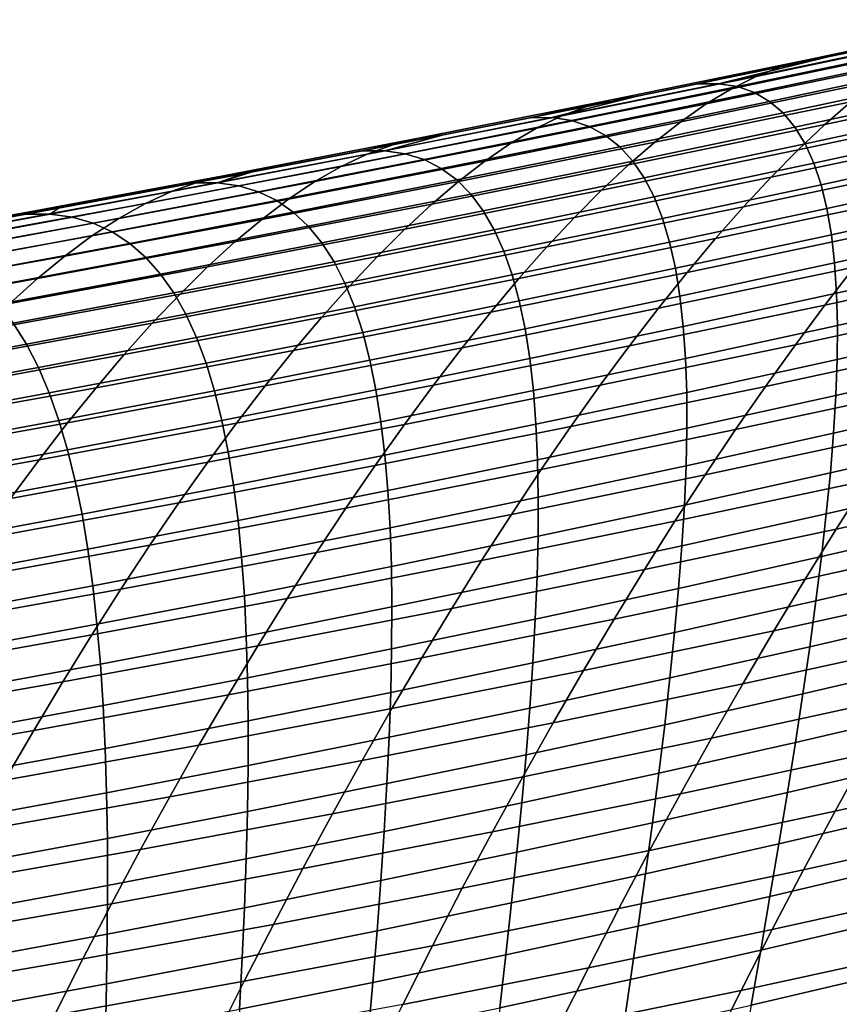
# Model space of a CAD drawing. Header units: metres. Extents: x -248 to 28, y -28 to 28.
# Tile 347 of 507: x -34.35 to -31.19, y 15.74 to 19.54. Entities that reach past the tile are written whole.
import ezdxf

# ---------------------------------------------------------------- set-up
doc = ezdxf.new("R2010")
doc.units = ezdxf.units.M
doc.layers.add('solid_10_061_053_XXX', color=7, linetype='CONTINUOUS')

msp = doc.modelspace()

# ---------------------------------------------------------------- linework, layer by layer
at = {"layer": 'solid_10_061_053_XXX'}
for points in [[(-30.579683, 19.538359, 87.115181), (-30.668739, 19.51292, 86.326103), (-31.414812, 19.356146, 86.634499), (-31.322693, 19.381426, 87.403099)], [(-31.322693, 19.381426, 87.403099), (-31.232327, 19.394817, 88.186317), (-31.087898, 19.425137, 88.134117), (-30.579683, 19.538359, 87.115181)], [(-30.668739, 19.51292, 86.326103), (-30.759789, 19.476051, 85.551437), (-31.508545, 19.319408, 85.88015), (-31.414812, 19.356146, 86.634499)], [(-30.759789, 19.476051, 85.551437), (-30.852812, 19.428141, 84.790848), (-31.603888, 19.271616, 85.139717), (-31.508545, 19.319408, 85.88015)], [(-30.852812, 19.428141, 84.790848), (-30.947784, 19.369577, 84.044037), (-31.700829, 19.213173, 84.412865), (-31.603888, 19.271616, 85.139717)], [(-30.941557, 19.414501, 89.545135), (-31.010891, 19.425776, 88.848412), (-31.653685, 19.291403, 89.065887), (-31.581068, 19.28002, 89.747063)], [(-31.010891, 19.425776, 88.848412), (-31.087898, 19.425137, 88.134117), (-31.232327, 19.394817, 88.186317), (-31.653685, 19.291403, 89.065887)], [(-30.879539, 19.391724, 90.224579), (-30.941557, 19.414501, 89.545135), (-31.581068, 19.28002, 89.747063), (-31.515547, 19.257189, 90.411369)], [(-31.322693, 19.381426, 87.403099), (-31.414812, 19.356146, 86.634499), (-32.16185, 19.20389, 86.942329), (-32.066624, 19.228983, 87.690895)], [(-32.066624, 19.228983, 87.690895), (-31.972826, 19.242142, 88.453964), (-31.733807, 19.290913, 88.367569), (-31.322693, 19.381426, 87.403099)], [(-31.232327, 19.394817, 88.186317), (-31.733807, 19.290913, 88.367569), (-31.653685, 19.291403, 89.065887)], [(-31.322693, 19.381426, 87.403099), (-31.733807, 19.290913, 88.367569), (-31.232327, 19.394817, 88.186317)], [(-30.824594, 19.357828, 90.887108), (-30.879539, 19.391724, 90.224579), (-31.515547, 19.257189, 90.411369), (-31.456881, 19.223297, 91.059166)], [(-30.388945, 19.382885, 82.179581), (-30.488764, 19.294531, 81.452484), (-31.244192, 19.133848, 81.883095), (-31.143496, 19.222042, 82.590469)], [(-31.414812, 19.356146, 86.634499), (-31.508545, 19.319408, 85.88015), (-32.258327, 19.167316, 86.207863), (-32.16185, 19.20389, 86.942329)], [(-30.947784, 19.369577, 84.044037), (-31.044687, 19.300749, 83.310677), (-31.799364, 19.144484, 83.699257), (-31.700829, 19.213173, 84.412865)], [(-30.776482, 19.313204, 91.533058), (-30.824594, 19.357828, 90.887108), (-31.456881, 19.223297, 91.059166), (-31.404835, 19.17873, 91.690781)], [(-31.508545, 19.319408, 85.88015), (-31.603888, 19.271616, 85.139717), (-32.356056, 19.119682, 85.487129), (-32.258327, 19.167316, 86.207863)], [(-31.044687, 19.300749, 83.310677), (-31.143496, 19.222042, 82.590469), (-31.899485, 19.06595, 82.998573), (-31.799364, 19.144484, 83.699257)], [(-30.734957, 19.258234, 92.162781), (-30.776482, 19.313204, 91.533058), (-31.404835, 19.17873, 91.690781), (-31.359173, 19.123878, 92.306572)], [(-31.603888, 19.271616, 85.139717), (-31.700829, 19.213173, 84.412865), (-32.455051, 19.061409, 84.779778), (-32.356056, 19.119682, 85.487129)], [(-31.581068, 19.28002, 89.747063), (-31.653685, 19.291403, 89.065887), (-32.297131, 19.160427, 89.283905), (-32.22123, 19.148935, 89.949837)], [(-31.653685, 19.291403, 89.065887), (-31.733807, 19.290913, 88.367569), (-31.972826, 19.242142, 88.453964), (-32.297131, 19.160427, 89.283905)], [(-31.515547, 19.257189, 90.411369), (-31.581068, 19.28002, 89.747063), (-32.22123, 19.148935, 89.949837), (-32.152203, 19.126055, 90.599297)], [(-30.488764, 19.294531, 81.452484), (-30.590755, 19.197018, 80.738167), (-31.346754, 19.036552, 81.18824), (-31.244192, 19.133848, 81.883095)], [(-32.066624, 19.228983, 87.690895), (-32.16185, 19.20389, 86.942329), (-32.909828, 19.056152, 87.249588), (-32.811455, 19.081032, 87.978561)], [(-32.811455, 19.081032, 87.978561), (-32.714092, 19.09396, 88.721886), (-32.380306, 19.160109, 88.601242), (-32.066624, 19.228983, 87.690895)], [(-31.972826, 19.242142, 88.453964), (-32.380306, 19.160109, 88.601242), (-32.297131, 19.160427, 89.283905)], [(-32.066624, 19.228983, 87.690895), (-32.380306, 19.160109, 88.601242), (-31.972826, 19.242142, 88.453964)], [(-31.456881, 19.223297, 91.059166), (-31.515547, 19.257189, 90.411369), (-32.152203, 19.126055, 90.599297), (-32.089821, 19.092175, 91.232643)], [(-31.404835, 19.17873, 91.690781), (-31.456881, 19.223297, 91.059166), (-32.089821, 19.092175, 91.232643), (-32.033852, 19.047684, 91.850212)], [(-30.699774, 19.193306, 92.776634), (-30.734957, 19.258234, 92.162781), (-31.359173, 19.123878, 92.306572), (-31.319658, 19.059126, 92.906883)], [(-32.16185, 19.20389, 86.942329), (-32.258327, 19.167316, 86.207863), (-33.009094, 19.019777, 86.534538), (-32.909828, 19.056152, 87.249588)], [(-31.700829, 19.213173, 84.412865), (-31.799364, 19.144484, 83.699257), (-32.555313, 18.99291, 84.085472), (-32.455051, 19.061409, 84.779778)], [(-31.143496, 19.222042, 82.590469), (-31.244192, 19.133848, 81.883095), (-32.001183, 18.977978, 82.310478), (-31.899485, 19.06595, 82.998573)], [(-30.590755, 19.197018, 80.738167), (-30.694881, 19.090715, 80.036339), (-31.45116, 18.930546, 80.505592), (-31.346754, 19.036552, 81.18824)], [(-30.670692, 19.118807, 93.374954), (-30.699774, 19.193306, 92.776634), (-31.319658, 19.059126, 92.906883), (-31.286057, 18.984863, 93.492065)], [(-32.258327, 19.167316, 86.207863), (-32.356056, 19.119682, 85.487129), (-33.10928, 18.972343, 85.833054), (-33.009094, 19.019777, 86.534538)], [(-32.22123, 19.148935, 89.949837), (-32.297131, 19.160427, 89.283905), (-32.941227, 19.03285, 89.502472), (-32.862034, 19.021248, 90.15345)], [(-32.297131, 19.160427, 89.283905), (-32.380306, 19.160109, 88.601242), (-32.714092, 19.09396, 88.721886), (-32.941227, 19.03285, 89.502472)], [(-32.152203, 19.126055, 90.599297), (-32.22123, 19.148935, 89.949837), (-32.862034, 19.021248, 90.15345), (-32.789505, 18.998323, 90.788361)], [(-31.359173, 19.123878, 92.306572), (-31.404835, 19.17873, 91.690781), (-32.033852, 19.047684, 91.850212), (-31.984072, 18.992968, 92.452347)], [(-32.356056, 19.119682, 85.487129), (-32.455051, 19.061409, 84.779778), (-33.2104, 18.914282, 85.14476), (-33.10928, 18.972343, 85.833054)], [(-32.089821, 19.092175, 91.232643), (-32.152203, 19.126055, 90.599297), (-32.789505, 18.998323, 90.788361), (-32.723412, 18.964466, 91.407547)], [(-31.799364, 19.144484, 83.699257), (-31.899485, 19.06595, 82.998573), (-32.656849, 18.914608, 83.403862), (-32.555313, 18.99291, 84.085472)], [(-31.244192, 19.133848, 81.883095), (-31.346754, 19.036552, 81.18824), (-32.104454, 18.88097, 81.634636), (-32.001183, 18.977978, 82.310478)], [(-31.319658, 19.059126, 92.906883), (-31.359173, 19.123878, 92.306572), (-31.984072, 18.992968, 92.452347), (-31.940248, 18.928415, 93.039391)], [(-30.647467, 19.035124, 93.958092), (-30.670692, 19.118807, 93.374954), (-31.286057, 18.984863, 93.492065), (-31.258131, 18.901476, 94.062454)], [(-32.811455, 19.081032, 87.978561), (-32.909828, 19.056152, 87.249588), (-33.65871, 18.912939, 87.556252), (-33.557159, 18.93758, 88.26609)], [(-33.557159, 18.93758, 88.26609), (-33.456135, 18.950272, 88.990089), (-33.027393, 19.032726, 88.835121), (-32.811455, 19.081032, 87.978561)], [(-32.714092, 19.09396, 88.721886), (-33.027393, 19.032726, 88.835121), (-32.941227, 19.03285, 89.502472)], [(-32.811455, 19.081032, 87.978561), (-33.027393, 19.032726, 88.835121), (-32.714092, 19.09396, 88.721886)], [(-32.033852, 19.047684, 91.850212), (-32.089821, 19.092175, 91.232643), (-32.723412, 18.964466, 91.407547), (-32.663536, 18.920065, 92.011353)], [(-30.694881, 19.090715, 80.036339), (-30.801075, 18.975965, 79.346756), (-31.557354, 18.816179, 79.834885), (-31.45116, 18.930546, 80.505592)], [(-32.909828, 19.056152, 87.249588), (-33.009094, 19.019777, 86.534538), (-33.760818, 18.876795, 86.860176), (-33.65871, 18.912939, 87.556252)], [(-32.862034, 19.021248, 90.15345), (-32.941227, 19.03285, 89.502472), (-33.585957, 18.90868, 89.721581), (-33.503475, 18.896965, 90.357918)], [(-32.941227, 19.03285, 89.502472), (-33.027393, 19.032726, 88.835121), (-33.456135, 18.950272, 88.990089), (-33.585957, 18.90868, 89.721581)], [(-32.455051, 19.061409, 84.779778), (-32.555313, 18.99291, 84.085472), (-33.312473, 18.846027, 84.469292), (-33.2104, 18.914282, 85.14476)], [(-31.899485, 19.06595, 82.998573), (-32.001183, 18.977978, 82.310478), (-32.759666, 18.82692, 82.734581), (-32.656849, 18.914608, 83.403862)], [(-31.984072, 18.992968, 92.452347), (-32.033852, 19.047684, 91.850212), (-32.663536, 18.920065, 92.011353), (-32.609657, 18.865503, 92.600105)], [(-31.346754, 19.036552, 81.18824), (-31.45116, 18.930546, 80.505592), (-32.209286, 18.77533, 80.970711), (-32.104454, 18.88097, 81.634636)], [(-31.286057, 18.984863, 93.492065), (-31.319658, 19.059126, 92.906883), (-31.940248, 18.928415, 93.039391), (-31.902155, 18.854414, 93.611687)], [(-30.629854, 18.942633, 94.526398), (-30.647467, 19.035124, 93.958092), (-31.258131, 18.901476, 94.062454), (-31.235643, 18.809341, 94.618393)], [(-33.009094, 19.019777, 86.534538), (-33.10928, 18.972343, 85.833054), (-33.86351, 18.829597, 86.177475), (-33.760818, 18.876795, 86.860176)], [(-32.789505, 18.998323, 90.788361), (-32.862034, 19.021248, 90.15345), (-33.503475, 18.896965, 90.357918), (-33.427444, 18.874002, 90.978577)], [(-32.723412, 18.964466, 91.407547), (-32.789505, 18.998323, 90.788361), (-33.427444, 18.874002, 90.978577), (-33.357655, 18.840178, 91.583893)], [(-33.10928, 18.972343, 85.833054), (-33.2104, 18.914282, 85.14476), (-33.966824, 18.771793, 85.507774), (-33.86351, 18.829597, 86.177475)], [(-32.555313, 18.99291, 84.085472), (-32.656849, 18.914608, 83.403862), (-33.415527, 18.768011, 83.806282), (-33.312473, 18.846027, 84.469292)], [(-32.663536, 18.920065, 92.011353), (-32.723412, 18.964466, 91.407547), (-33.357655, 18.840178, 91.583893), (-33.293888, 18.795877, 92.174217)], [(-32.001183, 18.977978, 82.310478), (-32.104454, 18.88097, 81.634636), (-32.863777, 18.730267, 82.077293), (-32.759666, 18.82692, 82.734581)], [(-31.940248, 18.928415, 93.039391), (-31.984072, 18.992968, 92.452347), (-32.609657, 18.865503, 92.600105), (-32.56155, 18.801174, 93.174156)], [(-31.258131, 18.901476, 94.062454), (-31.286057, 18.984863, 93.492065), (-31.902155, 18.854414, 93.611687), (-31.869562, 18.771355, 94.169579)], [(-30.801075, 18.975965, 79.346756), (-30.909178, 18.853024, 78.669296), (-31.665192, 18.693712, 79.175987), (-31.557354, 18.816179, 79.834885)], [(-33.557159, 18.93758, 88.26609), (-33.65871, 18.912939, 87.556252), (-34.40847, 18.774252, 87.86232), (-34.303711, 18.79863, 88.553482)], [(-34.303711, 18.79863, 88.553482), (-34.199299, 18.811014, 89.258698), (-33.675163, 18.908747, 89.069252), (-33.557159, 18.93758, 88.26609)], [(-33.487709, 18.944262, 89.001495), (-33.675163, 18.908747, 89.069252), (-33.585957, 18.90868, 89.721581)], [(-33.557159, 18.93758, 88.26609), (-33.675163, 18.908747, 89.069252), (-33.487709, 18.944262, 89.001495)], [(-33.456135, 18.950272, 88.990089), (-33.487709, 18.944262, 89.001495), (-33.585957, 18.90868, 89.721581)], [(-33.557159, 18.93758, 88.26609), (-33.487709, 18.944262, 89.001495), (-33.456135, 18.950272, 88.990089)], [(-32.609657, 18.865503, 92.600105), (-32.663536, 18.920065, 92.011353), (-33.293888, 18.795877, 92.174217), (-33.235928, 18.741491, 92.74987)], [(-31.902155, 18.854414, 93.611687), (-31.940248, 18.928415, 93.039391), (-32.56155, 18.801174, 93.174156), (-32.518993, 18.727463, 93.733841)], [(-31.45116, 18.930546, 80.505592), (-31.557354, 18.816179, 79.834885), (-32.315643, 18.661425, 80.318428), (-32.209286, 18.77533, 80.970711)], [(-30.617605, 18.841635, 95.080101), (-30.629854, 18.942633, 94.526398), (-31.235643, 18.809341, 94.618393), (-31.218355, 18.708765, 95.16011)], [(-33.65871, 18.912939, 87.556252), (-33.760818, 18.876795, 86.860176), (-34.513451, 18.738369, 87.184753), (-34.40847, 18.774252, 87.86232)], [(-33.585957, 18.90868, 89.721581), (-33.675163, 18.908747, 89.069252), (-34.199299, 18.811014, 89.258698), (-34.231316, 18.787916, 89.941231)], [(-33.503475, 18.896965, 90.357918), (-33.585957, 18.90868, 89.721581), (-34.231316, 18.787916, 89.941231), (-34.145542, 18.776091, 90.563232)], [(-33.427444, 18.874002, 90.978577), (-33.503475, 18.896965, 90.357918), (-34.145542, 18.776091, 90.563232), (-34.066025, 18.753094, 91.169937)], [(-33.2104, 18.914282, 85.14476), (-33.312473, 18.846027, 84.469292), (-34.070797, 18.703831, 84.850677), (-33.966824, 18.771793, 85.507774)], [(-32.656849, 18.914608, 83.403862), (-32.759666, 18.82692, 82.734581), (-33.519581, 18.680668, 83.155365), (-33.415527, 18.768011, 83.806282)], [(-32.104454, 18.88097, 81.634636), (-32.209286, 18.77533, 80.970711), (-32.969181, 18.625063, 81.431648), (-32.863777, 18.730267, 82.077293)], [(-31.235643, 18.809341, 94.618393), (-31.258131, 18.901476, 94.062454), (-31.869562, 18.771355, 94.169579), (-31.842241, 18.679611, 94.713402)], [(-33.760818, 18.876795, 86.860176), (-33.86351, 18.829597, 86.177475), (-34.618702, 18.691446, 86.520378), (-34.513451, 18.738369, 87.184753)], [(-33.312473, 18.846027, 84.469292), (-33.415527, 18.768011, 83.806282), (-34.175457, 18.626156, 84.205818), (-34.070797, 18.703831, 84.850677)], [(-33.357655, 18.840178, 91.583893), (-33.427444, 18.874002, 90.978577), (-34.066025, 18.753094, 91.169937), (-33.99255, 18.719309, 91.761681)], [(-32.56155, 18.801174, 93.174156), (-32.609657, 18.865503, 92.600105), (-33.235928, 18.741491, 92.74987), (-33.183567, 18.677404, 93.311195)], [(-31.869562, 18.771355, 94.169579), (-31.902155, 18.854414, 93.611687), (-32.518993, 18.727463, 93.733841), (-32.48177, 18.644756, 94.279495)], [(-30.909178, 18.853024, 78.669296), (-31.019014, 18.722122, 78.003845), (-31.774509, 18.563385, 78.528793), (-31.665192, 18.693712, 79.175987)], [(-33.86351, 18.829597, 86.177475), (-33.966824, 18.771793, 85.507774), (-34.724274, 18.633944, 85.868805), (-34.618702, 18.691446, 86.520378)], [(-34.199299, 18.811014, 89.258698), (-34.323734, 18.788149, 89.30368), (-34.231316, 18.787916, 89.941231)], [(-34.303711, 18.79863, 88.553482), (-34.323734, 18.788149, 89.30368), (-34.199299, 18.811014, 89.258698)], [(-33.293888, 18.795877, 92.174217), (-33.357655, 18.840178, 91.583893), (-33.99255, 18.719309, 91.761681), (-33.924908, 18.675125, 92.338806)], [(-32.759666, 18.82692, 82.734581), (-32.863777, 18.730267, 82.077293), (-33.624649, 18.584431, 82.516174), (-33.519581, 18.680668, 83.155365)], [(-31.557354, 18.816179, 79.834885), (-31.665192, 18.693712, 79.175987), (-32.423389, 18.539513, 79.677658), (-32.315643, 18.661425, 80.318428)], [(-31.218355, 18.708765, 95.16011), (-31.235643, 18.809341, 94.618393), (-31.842241, 18.679611, 94.713402), (-31.81996, 18.579489, 95.243393)], [(-30.610462, 18.732393, 95.619392), (-30.617605, 18.841635, 95.080101), (-31.218355, 18.708765, 95.16011), (-31.20602, 18.600004, 95.687813)], [(-34.303711, 18.79863, 88.553482), (-34.40847, 18.774252, 87.86232), (-35.159065, 18.640093, 88.167778), (-35.051083, 18.664185, 88.840714)], [(-35.051083, 18.664185, 88.840714), (-34.943188, 18.676262, 89.52758), (-34.323734, 18.788149, 89.30368), (-34.303711, 18.79863, 88.553482)], [(-34.231316, 18.787916, 89.941231), (-34.323734, 18.788149, 89.30368), (-34.943188, 18.676262, 89.52758), (-34.877289, 18.670567, 90.16143)], [(-34.145542, 18.776091, 90.563232), (-34.231316, 18.787916, 89.941231), (-34.877289, 18.670567, 90.16143), (-34.788235, 18.658628, 90.769394)], [(-33.966824, 18.771793, 85.507774), (-34.070797, 18.703831, 84.850677), (-34.830212, 18.56632, 85.229622), (-34.724274, 18.633944, 85.868805)], [(-34.066025, 18.753094, 91.169937), (-34.145542, 18.776091, 90.563232), (-34.788235, 18.658628, 90.769394), (-34.705238, 18.635599, 91.36245)], [(-33.415527, 18.768011, 83.806282), (-33.519581, 18.680668, 83.155365), (-34.280846, 18.539215, 83.5728), (-34.175457, 18.626156, 84.205818)], [(-33.235928, 18.741491, 92.74987), (-33.293888, 18.795877, 92.174217), (-33.924908, 18.675125, 92.338806), (-33.862896, 18.62093, 92.901649)], [(-32.518993, 18.727463, 93.733841), (-32.56155, 18.801174, 93.174156), (-33.183567, 18.677404, 93.311195), (-33.136581, 18.604006, 93.858536)], [(-32.209286, 18.77533, 80.970711), (-32.315643, 18.661425, 80.318428), (-33.075851, 18.511688, 80.79734), (-32.969181, 18.625063, 81.431648)], [(-31.842241, 18.679611, 94.713402), (-31.869562, 18.771355, 94.169579), (-32.48177, 18.644756, 94.279495), (-32.449654, 18.553436, 94.811462)], [(-33.99255, 18.719309, 91.761681), (-34.066025, 18.753094, 91.169937), (-34.705238, 18.635599, 91.36245), (-34.628094, 18.601866, 91.940926)], [(-33.183567, 18.677404, 93.311195), (-33.235928, 18.741491, 92.74987), (-33.862896, 18.62093, 92.901649), (-33.806305, 18.557108, 93.450531)], [(-32.863777, 18.730267, 82.077293), (-32.969181, 18.625063, 81.431648), (-33.730759, 18.479733, 81.888344), (-33.624649, 18.584431, 82.516174)], [(-30.378359, 18.74687, 76.80162), (-30.492344, 18.600086, 76.141846), (-31.243193, 18.437407, 76.708588), (-31.130411, 18.583506, 77.350311)], [(-30.608173, 18.61517, 96.144478), (-30.610462, 18.732393, 95.619392), (-31.20602, 18.600004, 95.687813), (-31.198397, 18.483322, 96.201683)], [(-34.070797, 18.703831, 84.850677), (-34.175457, 18.626156, 84.205818), (-34.936569, 18.489037, 84.602432), (-34.830212, 18.56632, 85.229622)], [(-33.924908, 18.675125, 92.338806), (-33.99255, 18.719309, 91.761681), (-34.628094, 18.601866, 91.940926), (-34.556602, 18.557812, 92.50515)], [(-32.48177, 18.644756, 94.279495), (-32.518993, 18.727463, 93.733841), (-33.136581, 18.604006, 93.858536), (-33.094765, 18.521683, 94.39222)], [(-31.665192, 18.693712, 79.175987), (-31.774509, 18.563385, 78.528793), (-32.532375, 18.409838, 79.048279), (-32.423389, 18.539513, 79.677658)], [(-31.019014, 18.722122, 78.003845), (-31.130411, 18.583506, 77.350311), (-31.885147, 18.425438, 77.893196), (-31.774509, 18.563385, 78.528793)], [(-31.20602, 18.600004, 95.687813), (-31.218355, 18.708765, 95.16011), (-31.81996, 18.579489, 95.243393), (-31.802483, 18.471245, 95.759743)], [(-33.862896, 18.62093, 92.901649), (-33.924908, 18.675125, 92.338806), (-34.556602, 18.557812, 92.50515), (-34.490562, 18.503824, 93.05545)], [(-33.519581, 18.680668, 83.155365), (-33.624649, 18.584431, 82.516174), (-34.38699, 18.443457, 82.951241), (-34.280846, 18.539215, 83.5728)], [(-33.136581, 18.604006, 93.858536), (-33.183567, 18.677404, 93.311195), (-33.806305, 18.557108, 93.450531), (-33.754929, 18.484045, 93.985794)], [(-32.315643, 18.661425, 80.318428), (-32.423389, 18.539513, 79.677658), (-33.18367, 18.390409, 80.17424), (-33.075851, 18.511688, 80.79734)], [(-31.81996, 18.579489, 95.243393), (-31.842241, 18.679611, 94.713402), (-32.449654, 18.553436, 94.811462), (-32.422424, 18.4538, 95.329964)], [(-34.175457, 18.626156, 84.205818), (-34.280846, 18.539215, 83.5728), (-35.043385, 18.402555, 83.986839), (-34.936569, 18.489037, 84.602432)], [(-33.806305, 18.557108, 93.450531), (-33.862896, 18.62093, 92.901649), (-34.490562, 18.503824, 93.05545), (-34.429775, 18.440285, 93.592171)], [(-32.969181, 18.625063, 81.431648), (-33.075851, 18.511688, 80.79734), (-33.837891, 18.366962, 81.271553), (-33.730759, 18.479733, 81.888344)], [(-32.449654, 18.553436, 94.811462), (-32.48177, 18.644756, 94.279495), (-33.094765, 18.521683, 94.39222), (-33.057896, 18.430815, 94.912582)], [(-30.610485, 18.490227, 96.655548), (-30.608173, 18.61517, 96.144478), (-31.198397, 18.483322, 96.201683), (-31.19524, 18.35898, 96.701912)], [(-33.624649, 18.584431, 82.516174), (-33.730759, 18.479733, 81.888344), (-34.493927, 18.339329, 82.340752), (-34.38699, 18.443457, 82.951241)], [(-33.094765, 18.521683, 94.39222), (-33.136581, 18.604006, 93.858536), (-33.754929, 18.484045, 93.985794), (-33.708553, 18.40213, 94.507774)], [(-31.802483, 18.471245, 95.759743), (-31.81996, 18.579489, 95.243393), (-32.422424, 18.4538, 95.329964), (-32.399857, 18.346109, 95.835197)], [(-31.130411, 18.583506, 77.350311), (-31.243193, 18.437407, 76.708588), (-31.996941, 18.280111, 77.269089), (-31.885147, 18.425438, 77.893196)], [(-31.198397, 18.483322, 96.201683), (-31.20602, 18.600004, 95.687813), (-31.802483, 18.471245, 95.759743), (-31.789577, 18.355143, 96.262627)], [(-30.492344, 18.600086, 76.141846), (-30.607767, 18.445955, 75.494118), (-31.357185, 18.284065, 76.078575), (-31.243193, 18.437407, 76.708588)], [(-34.280846, 18.539215, 83.5728), (-34.38699, 18.443457, 82.951241), (-35.150711, 18.307337, 83.382446), (-35.043385, 18.402555, 83.986839)], [(-33.754929, 18.484045, 93.985794), (-33.806305, 18.557108, 93.450531), (-34.429775, 18.440285, 93.592171), (-34.374039, 18.36758, 94.115639)], [(-32.423389, 18.539513, 79.677658), (-32.532375, 18.409838, 79.048279), (-33.2925, 18.261465, 79.562233), (-33.18367, 18.390409, 80.17424)], [(-32.422424, 18.4538, 95.329964), (-32.449654, 18.553436, 94.811462), (-33.057896, 18.430815, 94.912582), (-33.025764, 18.331696, 95.419853)], [(-31.774509, 18.563385, 78.528793), (-31.885147, 18.425438, 77.893196), (-32.642448, 18.272644, 78.430183), (-32.532375, 18.409838, 79.048279)], [(-33.075851, 18.511688, 80.79734), (-33.18367, 18.390409, 80.17424), (-33.945938, 18.246386, 80.665672), (-33.837891, 18.366962, 81.271553)], [(-33.057896, 18.430815, 94.912582), (-33.094765, 18.521683, 94.39222), (-33.708553, 18.40213, 94.507774), (-33.666977, 18.311739, 95.016792)], [(-33.730759, 18.479733, 81.888344), (-33.837891, 18.366962, 81.271553), (-34.601658, 18.22723, 81.74102), (-34.493927, 18.339329, 82.340752)], [(-33.708553, 18.40213, 94.507774), (-33.754929, 18.484045, 93.985794), (-34.374039, 18.36758, 94.115639), (-34.323151, 18.286097, 94.626175)], [(-31.789577, 18.355143, 96.262627), (-31.802483, 18.471245, 95.759743), (-32.399857, 18.346109, 95.835197), (-32.381725, 18.230618, 96.327347)], [(-31.19524, 18.35898, 96.701912), (-31.198397, 18.483322, 96.201683), (-31.789577, 18.355143, 96.262627), (-31.781013, 18.23144, 96.752251)], [(-30.617142, 18.357824, 97.152779), (-30.610485, 18.490227, 96.655548), (-31.19524, 18.35898, 96.701912), (-31.196306, 18.22724, 97.188698)], [(-33.025764, 18.331696, 95.419853), (-33.057896, 18.430815, 94.912582), (-33.666977, 18.311739, 95.016792), (-33.629993, 18.213167, 95.513084)], [(-32.399857, 18.346109, 95.835197), (-32.422424, 18.4538, 95.329964), (-33.025764, 18.331696, 95.419853), (-32.998158, 18.224585, 95.914223)], [(-31.885147, 18.425438, 77.893196), (-31.996941, 18.280111, 77.269089), (-32.753464, 18.128176, 77.823257), (-32.642448, 18.272644, 78.430183)], [(-31.243193, 18.437407, 76.708588), (-31.357185, 18.284065, 76.078575), (-32.10973, 18.127649, 76.656364), (-31.996941, 18.280111, 77.269089)], [(-30.607767, 18.445955, 75.494118), (-30.72444, 18.284712, 74.85833), (-31.472214, 18.123722, 75.460167), (-31.357185, 18.284065, 76.078575)], [(-33.666977, 18.311739, 95.016792), (-33.708553, 18.40213, 94.507774), (-34.323151, 18.286097, 94.626175), (-34.276913, 18.196209, 95.124123)], [(-33.18367, 18.390409, 80.17424), (-33.2925, 18.261465, 79.562233), (-34.054779, 18.11825, 80.070572), (-33.945938, 18.246386, 80.665672)], [(-32.532375, 18.409838, 79.048279), (-32.642448, 18.272644, 78.430183), (-33.402199, 18.125107, 78.961189), (-33.2925, 18.261465, 79.562233)], [(-34.323151, 18.286097, 94.626175), (-34.374039, 18.36758, 94.115639), (-34.993923, 18.25461, 94.248077), (-34.938564, 18.17358, 94.747452)], [(-33.837891, 18.366962, 81.271553), (-33.945938, 18.246386, 80.665672), (-34.710083, 18.10743, 81.151894), (-34.601658, 18.22723, 81.74102)], [(-31.781013, 18.23144, 96.752251), (-31.789577, 18.355143, 96.262627), (-32.381725, 18.230618, 96.327347), (-32.367813, 18.107588, 96.806595)], [(-31.196306, 18.22724, 97.188698), (-31.19524, 18.35898, 96.701912), (-31.781013, 18.23144, 96.752251), (-31.776552, 18.100395, 97.228806)], [(-30.62789, 18.218227, 97.636383), (-30.617142, 18.357824, 97.152779), (-31.196306, 18.22724, 97.188698), (-31.201351, 18.088362, 97.662224)], [(-33.629993, 18.213167, 95.513084), (-33.666977, 18.311739, 95.016792), (-34.276913, 18.196209, 95.124123), (-34.235123, 18.098207, 95.609688)], [(-32.998158, 18.224585, 95.914223), (-33.025764, 18.331696, 95.419853), (-33.629993, 18.213167, 95.513084), (-33.597397, 18.106668, 95.996834)], [(-32.381725, 18.230618, 96.327347), (-32.399857, 18.346109, 95.835197), (-32.998158, 18.224585, 95.914223), (-32.974857, 18.109739, 96.395866)], [(-34.276913, 18.196209, 95.124123), (-34.323151, 18.286097, 94.626175), (-34.938564, 18.17358, 94.747452), (-34.887707, 18.084217, 95.234573)], [(-32.642448, 18.272644, 78.430183), (-32.753464, 18.128176, 77.823257), (-33.512634, 17.981573, 78.37101), (-33.402199, 18.125107, 78.961189)], [(-31.996941, 18.280111, 77.269089), (-32.10973, 18.127649, 76.656364), (-32.865269, 17.976673, 77.227394), (-32.753464, 18.128176, 77.823257)], [(-31.357185, 18.284065, 76.078575), (-31.472214, 18.123722, 75.460167), (-32.223354, 17.968288, 76.054916), (-32.10973, 18.127649, 76.656364)], [(-30.72444, 18.284712, 74.85833), (-30.842176, 18.11659, 74.234375), (-31.588104, 17.95661, 74.853256), (-31.472214, 18.123722, 75.460167)], [(-33.945938, 18.246386, 80.665672), (-34.054779, 18.11825, 80.070572), (-34.819088, 17.980171, 80.57325), (-34.710083, 18.10743, 81.151894)], [(-33.2925, 18.261465, 79.562233), (-33.402199, 18.125107, 78.961189), (-34.16428, 17.9828, 79.486137), (-34.054779, 18.11825, 80.070572)], [(-33.597397, 18.106668, 95.996834), (-33.629993, 18.213167, 95.513084), (-34.235123, 18.098207, 95.609688), (-34.197594, 17.992348, 96.083069)], [(-32.974857, 18.109739, 96.395866), (-32.998158, 18.224585, 95.914223), (-33.597397, 18.106668, 95.996834), (-33.568989, 17.992496, 96.468216)], [(-32.367813, 18.107588, 96.806595), (-32.381725, 18.230618, 96.327347), (-32.974857, 18.109739, 96.395866), (-32.955658, 17.987413, 96.864975)], [(-31.776552, 18.100395, 97.228806), (-31.781013, 18.23144, 96.752251), (-32.367813, 18.107588, 96.806595), (-32.357891, 17.977276, 97.273132)], [(-31.201351, 18.088362, 97.662224), (-31.196306, 18.22724, 97.188698), (-31.776552, 18.100395, 97.228806), (-31.775965, 17.962273, 97.692467)], [(-30.642473, 18.071697, 98.106544), (-30.62789, 18.218227, 97.636383), (-31.201351, 18.088362, 97.662224), (-31.210133, 17.942608, 98.122681)], [(-34.235123, 18.098207, 95.609688), (-34.276913, 18.196209, 95.124123), (-34.887707, 18.084217, 95.234573), (-34.841167, 17.986814, 95.709686)], [(-33.402199, 18.125107, 78.961189), (-33.512634, 17.981573, 78.37101), (-34.274319, 17.840279, 78.912239), (-34.16428, 17.9828, 79.486137)], [(-32.753464, 18.128176, 77.823257), (-32.865269, 17.976673, 77.227394), (-33.623661, 17.831112, 77.791565), (-33.512634, 17.981573, 78.37101)], [(-32.10973, 18.127649, 76.656364), (-32.223354, 17.968288, 76.054916), (-32.977718, 17.818382, 76.642479), (-32.865269, 17.976673, 77.227394)], [(-31.472214, 18.123722, 75.460167), (-31.588104, 17.95661, 74.853256), (-32.33765, 17.802273, 75.464638), (-32.223354, 17.968288, 76.054916)], [(-34.054779, 18.11825, 80.070572), (-34.16428, 17.9828, 79.486137), (-34.928562, 17.845701, 80.004959), (-34.819088, 17.980171, 80.57325)], [(-34.197594, 17.992348, 96.083069), (-34.235123, 18.098207, 95.609688), (-34.841167, 17.986814, 95.709686), (-34.798759, 17.881618, 96.172951)], [(-33.568989, 17.992496, 96.468216), (-33.597397, 18.106668, 95.996834), (-34.197594, 17.992348, 96.083069), (-34.164131, 17.878878, 96.544441)], [(-32.955658, 17.987413, 96.864975), (-32.974857, 18.109739, 96.395866), (-33.568989, 17.992496, 96.468216), (-33.544559, 17.870905, 96.927422)], [(-32.357891, 17.977276, 97.273132), (-32.367813, 18.107588, 96.806595), (-32.955658, 17.987413, 96.864975), (-32.940338, 17.857864, 97.321732)], [(-31.775965, 17.962273, 97.692467), (-31.776552, 18.100395, 97.228806), (-32.357891, 17.977276, 97.273132), (-32.351742, 17.839939, 97.72715)], [(-31.210133, 17.942608, 98.122681), (-31.201351, 18.088362, 97.662224), (-31.775965, 17.962273, 97.692467), (-31.779016, 17.817329, 98.143425)], [(-30.842176, 18.11659, 74.234375), (-30.960791, 17.941826, 73.622169), (-31.704685, 17.78297, 74.257744), (-31.588104, 17.95661, 74.853256)], [(-30.660641, 17.918493, 98.563461), (-30.642473, 18.071697, 98.106544), (-31.210133, 17.942608, 98.122681), (-31.222406, 17.790239, 98.570259)], [(-34.16428, 17.9828, 79.486137), (-34.274319, 17.840279, 78.912239), (-35.038383, 17.704264, 79.446907), (-34.928562, 17.845701, 80.004959)], [(-34.164131, 17.878878, 96.544441), (-34.197594, 17.992348, 96.083069), (-34.798759, 17.881618, 96.172951), (-34.7603, 17.768873, 96.624557)], [(-33.512634, 17.981573, 78.37101), (-33.623661, 17.831112, 77.791565), (-34.384769, 17.690933, 78.348778), (-34.274319, 17.840279, 78.912239)], [(-33.544559, 17.870905, 96.927422), (-33.568989, 17.992496, 96.468216), (-34.164131, 17.878878, 96.544441), (-34.134537, 17.758047, 96.99398)], [(-32.865269, 17.976673, 77.227394), (-32.977718, 17.818382, 76.642479), (-33.735149, 17.673967, 77.222748), (-33.623661, 17.831112, 77.791565)], [(-32.940338, 17.857864, 97.321732), (-32.955658, 17.987413, 96.864975), (-33.544559, 17.870905, 96.927422), (-33.523911, 17.742146, 97.374634)], [(-32.351742, 17.839939, 97.72715), (-32.357891, 17.977276, 97.273132), (-32.940338, 17.857864, 97.321732), (-32.928692, 17.721348, 97.766335)], [(-32.223354, 17.968288, 76.054916), (-32.33765, 17.802273, 75.464638), (-33.090656, 17.653543, 76.068398), (-32.977718, 17.818382, 76.642479)], [(-31.588104, 17.95661, 74.853256), (-31.704685, 17.78297, 74.257744), (-32.452457, 17.629843, 74.885414), (-32.33765, 17.802273, 75.464638)], [(-31.779016, 17.817329, 98.143425), (-31.775965, 17.962273, 97.692467), (-32.351742, 17.839939, 97.72715), (-32.349133, 17.695841, 98.168839)], [(-30.960791, 17.941826, 73.622169), (-31.080091, 17.760651, 73.021614), (-31.821777, 17.603041, 73.673531), (-31.704685, 17.78297, 74.257744)], [(-31.222406, 17.790239, 98.570259), (-31.210133, 17.942608, 98.122681), (-31.779016, 17.817329, 98.143425), (-31.785473, 17.665827, 98.581879)], [(-30.682138, 17.758879, 99.007324), (-30.660641, 17.918493, 98.563461), (-31.222406, 17.790239, 98.570259), (-31.237928, 17.631516, 99.005157)], [(-30.342737, 17.924114, 72.361504), (-30.46521, 17.735477, 71.756119), (-31.1999, 17.573301, 72.43261), (-31.080091, 17.760651, 73.021614)], [(-34.134537, 17.758047, 96.99398), (-34.164131, 17.878878, 96.544441), (-34.7603, 17.768873, 96.624557), (-34.725605, 17.648829, 97.064682)], [(-33.523911, 17.742146, 97.374634), (-33.544559, 17.870905, 96.927422), (-34.134537, 17.758047, 96.99398), (-34.10862, 17.630106, 97.431885)], [(-32.928692, 17.721348, 97.766335), (-32.940338, 17.857864, 97.321732), (-33.523911, 17.742146, 97.374634), (-33.506836, 17.606476, 97.810036)], [(-34.274319, 17.840279, 78.912239), (-34.384769, 17.690933, 78.348778), (-35.148441, 17.556107, 78.898972), (-35.038383, 17.704264, 79.446907)], [(-33.623661, 17.831112, 77.791565), (-33.735149, 17.673967, 77.222748), (-34.495506, 17.535009, 77.795616), (-34.384769, 17.690933, 78.348778)], [(-32.977718, 17.818382, 76.642479), (-33.090656, 17.653543, 76.068398), (-33.846962, 17.510382, 76.664436), (-33.735149, 17.673967, 77.222748)], [(-32.349133, 17.695841, 98.168839), (-32.351742, 17.839939, 97.72715), (-32.928692, 17.721348, 97.766335), (-32.920502, 17.578119, 98.198952)], [(-31.785473, 17.665827, 98.581879), (-31.779016, 17.817329, 98.143425), (-32.349133, 17.695841, 98.168839), (-32.34985, 17.545233, 98.598373)], [(-32.33765, 17.802273, 75.464638), (-32.452457, 17.629843, 74.885414), (-33.203938, 17.482401, 75.505043), (-33.090656, 17.653543, 76.068398)], [(-31.704685, 17.78297, 74.257744), (-31.821777, 17.603041, 73.673531), (-32.567612, 17.451241, 74.317139), (-32.452457, 17.629843, 74.885414)], [(-31.237928, 17.631516, 99.005157), (-31.222406, 17.790239, 98.570259), (-31.785473, 17.665827, 98.581879), (-31.795103, 17.508022, 99.008018)], [(-34.10862, 17.630106, 97.431885), (-34.134537, 17.758047, 96.99398), (-34.725605, 17.648829, 97.064682), (-34.694489, 17.521729, 97.493507)], [(-33.506836, 17.606476, 97.810036), (-33.523911, 17.742146, 97.374634), (-34.10862, 17.630106, 97.431885), (-34.086189, 17.495306, 97.858315)], [(-31.080091, 17.760651, 73.021614), (-31.1999, 17.573301, 72.43261), (-31.939213, 17.417059, 73.100525), (-31.821777, 17.603041, 73.673531)], [(-30.706739, 17.593075, 99.438362), (-30.682138, 17.758879, 99.007324), (-31.237928, 17.631516, 99.005157), (-31.256483, 17.466656, 99.427605)], [(-32.920502, 17.578119, 98.198952), (-32.928692, 17.721348, 97.766335), (-33.506836, 17.606476, 97.810036), (-33.49313, 17.464146, 98.233818)], [(-30.46521, 17.735477, 71.756119), (-30.588171, 17.540779, 71.162575), (-31.320038, 17.380011, 71.855087), (-31.1999, 17.573301, 72.43261)], [(-33.735149, 17.673967, 77.222748), (-33.846962, 17.510382, 76.664436), (-34.606403, 17.372753, 77.252647), (-34.495506, 17.535009, 77.795616)], [(-32.34985, 17.545233, 98.598373), (-32.349133, 17.695841, 98.168839), (-32.920502, 17.578119, 98.198952), (-32.915554, 17.428436, 98.619774)], [(-31.795103, 17.508022, 99.008018), (-31.785473, 17.665827, 98.581879), (-32.34985, 17.545233, 98.598373), (-32.353668, 17.388378, 99.015945)], [(-34.086189, 17.495306, 97.858315), (-34.10862, 17.630106, 97.431885), (-34.694489, 17.521729, 97.493507), (-34.666763, 17.387823, 97.911209)], [(-33.090656, 17.653543, 76.068398), (-33.203938, 17.482401, 75.505043), (-33.958954, 17.340603, 76.116524), (-33.846962, 17.510382, 76.664436)], [(-32.452457, 17.629843, 74.885414), (-32.567612, 17.451241, 74.317139), (-33.31741, 17.305201, 74.952301), (-33.203938, 17.482401, 75.505043)], [(-31.256483, 17.466656, 99.427605), (-31.237928, 17.631516, 99.005157), (-31.795103, 17.508022, 99.008018), (-31.807697, 17.344135, 99.422058)], [(-33.49313, 17.464146, 98.233818), (-33.506836, 17.606476, 97.810036), (-34.086189, 17.495306, 97.858315), (-34.067043, 17.353897, 98.273476)], [(-31.821777, 17.603041, 73.673531), (-31.939213, 17.417059, 73.100525), (-32.682957, 17.266701, 73.75972), (-32.567612, 17.451241, 74.317139)], [(-30.73424, 17.421265, 99.856873), (-30.706739, 17.593075, 99.438362), (-31.256483, 17.466656, 99.427605), (-31.277878, 17.295841, 99.837875)], [(-32.915554, 17.428436, 98.619774), (-32.920502, 17.578119, 98.198952), (-33.49313, 17.464146, 98.233818), (-33.482594, 17.315409, 98.646149)], [(-31.1999, 17.573301, 72.43261), (-31.320038, 17.380011, 71.855087), (-32.056831, 17.225256, 72.538635), (-31.939213, 17.417059, 73.100525)], [(-32.353668, 17.388378, 99.015945), (-32.34985, 17.545233, 98.598373), (-32.915554, 17.428436, 98.619774), (-32.913635, 17.272552, 99.028999)], [(-30.588171, 17.540779, 71.162575), (-30.711432, 17.34025, 70.580818), (-31.440331, 17.181017, 71.288979), (-31.320038, 17.380011, 71.855087)], [(-33.846962, 17.510382, 76.664436), (-33.958954, 17.340603, 76.116524), (-34.717335, 17.204407, 76.719742), (-34.606403, 17.372753, 77.252647)], [(-34.067043, 17.353897, 98.273476), (-34.086189, 17.495306, 97.858315), (-34.666763, 17.387823, 97.911209), (-34.642254, 17.247355, 98.31797)], [(-33.203938, 17.482401, 75.505043), (-33.31741, 17.305201, 74.952301), (-34.070992, 17.164875, 75.578896), (-33.958954, 17.340603, 76.116524)], [(-31.807697, 17.344135, 99.422058), (-31.795103, 17.508022, 99.008018), (-32.353668, 17.388378, 99.015945), (-32.360386, 17.225487, 99.421783)], [(-33.482594, 17.315409, 98.646149), (-33.49313, 17.464146, 98.233818), (-34.067043, 17.353897, 98.273476), (-34.050995, 17.206129, 98.677528)], [(-32.567612, 17.451241, 74.317139), (-32.682957, 17.266701, 73.75972), (-33.430931, 17.122175, 74.410072), (-33.31741, 17.305201, 74.952301)], [(-31.277878, 17.295841, 99.837875), (-31.256483, 17.466656, 99.427605), (-31.807697, 17.344135, 99.422058), (-31.823074, 17.174341, 99.82428)], [(-32.913635, 17.272552, 99.028999), (-32.915554, 17.428436, 98.619774), (-33.482594, 17.315409, 98.646149), (-33.475025, 17.160519, 99.047218)], [(-31.939213, 17.417059, 73.100525), (-32.056831, 17.225256, 72.538635), (-32.79834, 17.076458, 73.213081), (-32.682957, 17.266701, 73.75972)], [(-30.764442, 17.243629, 100.263123), (-30.73424, 17.421265, 99.856873), (-31.277878, 17.295841, 99.837875), (-31.301922, 17.119251, 100.236237)], [(-32.360386, 17.225487, 99.421783), (-32.353668, 17.388378, 99.015945), (-32.913635, 17.272552, 99.028999), (-32.914562, 17.11068, 99.426826)], [(-31.320038, 17.380011, 71.855087), (-31.440331, 17.181017, 71.288979), (-32.174465, 17.027868, 71.987801), (-32.056831, 17.225256, 72.538635)], [(-33.958954, 17.340603, 76.116524), (-34.070992, 17.164875, 75.578896), (-34.828171, 17.030218, 76.196785), (-34.717335, 17.204407, 76.719742)], [(-34.050995, 17.206129, 98.677528), (-34.067043, 17.353897, 98.273476), (-34.642254, 17.247355, 98.31797), (-34.620766, 17.100573, 98.713966)], [(-31.823074, 17.174341, 99.82428), (-31.807697, 17.344135, 99.422058), (-32.360386, 17.225487, 99.421783), (-32.369831, 17.056734, 99.816139)], [(-30.711432, 17.34025, 70.580818), (-30.834808, 17.13413, 70.010765), (-31.560604, 16.976555, 70.734207), (-31.440331, 17.181017, 71.288979)], [(-33.31741, 17.305201, 74.952301), (-33.430931, 17.122175, 74.410072), (-34.182941, 16.983435, 75.05143), (-34.070992, 17.164875, 75.578896)], [(-33.475025, 17.160519, 99.047218), (-33.482594, 17.315409, 98.646149), (-34.050995, 17.206129, 98.677528), (-34.037849, 17.052252, 99.070663)], [(-31.301922, 17.119251, 100.236237), (-31.277878, 17.295841, 99.837875), (-31.823074, 17.174341, 99.82428), (-31.841053, 16.998817, 100.214935)], [(-32.682957, 17.266701, 73.75972), (-32.79834, 17.076458, 73.213081), (-33.544357, 16.933559, 73.878265), (-33.430931, 17.122175, 74.410072)], [(-32.914562, 17.11068, 99.426826), (-32.913635, 17.272552, 99.028999), (-33.475025, 17.160519, 99.047218), (-33.470238, 16.999681, 99.437248)], [(-32.369831, 17.056734, 99.816139), (-32.360386, 17.225487, 99.421783), (-32.914562, 17.11068, 99.426826), (-32.918163, 16.942987, 99.813522)], [(-32.056831, 17.225256, 72.538635), (-32.174465, 17.027868, 71.987801), (-32.913612, 16.880743, 72.677124), (-32.79834, 17.076458, 73.213081)], [(-30.797146, 17.060352, 100.657394), (-30.764442, 17.243629, 100.263123), (-31.301922, 17.119251, 100.236237), (-31.328424, 16.937065, 100.622963)], [(-34.037849, 17.052252, 99.070663), (-34.050995, 17.206129, 98.677528), (-34.620766, 17.100573, 98.713966), (-34.602123, 16.947721, 99.099388)], [(-31.841053, 16.998817, 100.214935), (-31.823074, 17.174341, 99.82428), (-32.369831, 17.056734, 99.816139), (-32.381832, 16.882292, 100.19928)], [(-31.440331, 17.181017, 71.288979), (-31.560604, 16.976555, 70.734207), (-32.291954, 16.825129, 71.447937), (-32.174465, 17.027868, 71.987801)], [(-34.070992, 17.164875, 75.578896), (-34.182941, 16.983435, 75.05143), (-34.938797, 16.850426, 75.683678), (-34.828171, 17.030218, 76.196785)], [(-33.470238, 16.999681, 99.437248), (-33.475025, 17.160519, 99.047218), (-34.037849, 17.052252, 99.070663), (-34.027431, 16.892466, 99.453094)], [(-30.834808, 17.13413, 70.010765), (-30.958109, 16.922657, 69.452362), (-31.680683, 16.766859, 70.190704), (-31.560604, 16.976555, 70.734207)], [(-33.430931, 17.122175, 74.410072), (-33.544357, 16.933559, 73.878265), (-34.294678, 16.796509, 74.534058), (-34.182941, 16.983435, 75.05143)], [(-32.918163, 16.942987, 99.813522), (-32.914562, 17.11068, 99.426826), (-33.470238, 16.999681, 99.437248), (-33.468082, 16.833065, 99.816467)], [(-31.328424, 16.937065, 100.622963), (-31.301922, 17.119251, 100.236237), (-31.841053, 16.998817, 100.214935), (-31.861448, 16.817738, 100.594292)], [(-32.79834, 17.076458, 73.213081), (-32.913612, 16.880743, 72.677124), (-33.657555, 16.73958, 73.356804), (-33.544357, 16.933559, 73.878265)], [(-30.832151, 16.871616, 101.039986), (-30.797146, 17.060352, 100.657394), (-31.328424, 16.937065, 100.622963), (-31.357195, 16.74946, 100.998337)], [(-34.027431, 16.892466, 99.453094), (-34.037849, 17.052252, 99.070663), (-34.602123, 16.947721, 99.099388), (-34.586159, 16.789003, 99.474426)], [(-32.174465, 17.027868, 71.987801), (-32.291954, 16.825129, 71.447937), (-33.028625, 16.679787, 72.151787), (-32.913612, 16.880743, 72.677124)], [(-32.381832, 16.882292, 100.19928), (-32.369831, 17.056734, 99.816139), (-32.918163, 16.942987, 99.813522), (-32.924274, 16.769642, 100.189316)], [(-34.182941, 16.983435, 75.05143), (-34.294678, 16.796509, 74.534058), (-35.049088, 16.665251, 75.180313), (-34.938797, 16.850426, 75.683678)], [(-33.468082, 16.833065, 99.816467), (-33.470238, 16.999681, 99.437248), (-34.027431, 16.892466, 99.453094), (-34.0196, 16.726936, 99.825043)], [(-31.861448, 16.817738, 100.594292), (-31.841053, 16.998817, 100.214935), (-32.381832, 16.882292, 100.19928), (-32.396214, 16.702332, 100.571442)], [(-32.924274, 16.769642, 100.189316), (-32.918163, 16.942987, 99.813522), (-33.468082, 16.833065, 99.816467), (-33.468395, 16.66083, 100.18512)], [(-31.560604, 16.976555, 70.734207), (-31.680683, 16.766859, 70.190704), (-32.409138, 16.617271, 70.918968), (-32.291954, 16.825129, 71.447937)], [(-33.544357, 16.933559, 73.878265), (-33.657555, 16.73958, 73.356804), (-34.406071, 16.604324, 74.02668), (-34.294678, 16.796509, 74.534058)], [(-31.357195, 16.74946, 100.998337), (-31.328424, 16.937065, 100.622963), (-31.861448, 16.817738, 100.594292), (-31.884081, 16.631275, 100.962624)], [(-30.958109, 16.922657, 69.452362), (-31.081148, 16.70606, 68.905533), (-31.800392, 16.552166, 69.658394), (-31.680683, 16.766859, 70.190704)], [(-34.0196, 16.726936, 99.825043), (-34.027431, 16.892466, 99.453094), (-34.586159, 16.789003, 99.474426), (-34.572735, 16.624569, 99.83931)], [(-32.913612, 16.880743, 72.677124), (-33.028625, 16.679787, 72.151787), (-33.770382, 16.540466, 72.845596), (-33.657555, 16.73958, 73.356804)], [(-32.396214, 16.702332, 100.571442), (-32.381832, 16.882292, 100.19928), (-32.924274, 16.769642, 100.189316), (-32.932735, 16.590813, 100.554474)], [(-30.869257, 16.677603, 101.411156), (-30.832151, 16.871616, 101.039986), (-31.357195, 16.74946, 100.998337), (-31.388041, 16.556616, 101.362625)], [(-33.468395, 16.66083, 100.18512), (-33.468082, 16.833065, 99.816467), (-34.0196, 16.726936, 99.825043), (-34.014198, 16.55582, 100.186745)], [(-30.368383, 16.866289, 68.14241), (-30.494749, 16.642836, 67.592621), (-31.203735, 16.484583, 68.370216), (-31.081148, 16.70606, 68.905533)], [(-34.294678, 16.796509, 74.534058), (-34.406071, 16.604324, 74.02668), (-35.158932, 16.474913, 74.686607), (-35.049088, 16.665251, 75.180313)], [(-32.291954, 16.825129, 71.447937), (-32.409138, 16.617271, 70.918968), (-33.143227, 16.473824, 71.636978), (-33.028625, 16.679787, 72.151787)], [(-31.884081, 16.631275, 100.962624), (-31.861448, 16.817738, 100.594292), (-32.396214, 16.702332, 100.571442), (-32.412804, 16.517025, 100.932899)], [(-32.932735, 16.590813, 100.554474), (-32.924274, 16.769642, 100.189316), (-33.468395, 16.66083, 100.18512), (-33.471024, 16.483141, 100.543449)], [(-31.680683, 16.766859, 70.190704), (-31.800392, 16.552166, 69.658394), (-32.525852, 16.404531, 70.400818), (-32.409138, 16.617271, 70.918968)], [(-34.014198, 16.55582, 100.186745), (-34.0196, 16.726936, 99.825043), (-34.572735, 16.624569, 99.83931), (-34.561707, 16.454578, 100.19426)], [(-33.657555, 16.73958, 73.356804), (-33.770382, 16.540466, 72.845596), (-34.516991, 16.407104, 73.529213), (-34.406071, 16.604324, 74.02668)], [(-31.388041, 16.556616, 101.362625), (-31.357195, 16.74946, 100.998337), (-31.884081, 16.631275, 100.962624), (-31.908768, 16.43961, 101.320183)], [(-33.028625, 16.679787, 72.151787), (-33.143227, 16.473824, 71.636978), (-33.882702, 16.336447, 72.344574), (-33.770382, 16.540466, 72.845596)], [(-32.412804, 16.517025, 100.932899), (-32.396214, 16.702332, 100.571442), (-32.932735, 16.590813, 100.554474), (-32.943378, 16.406668, 100.909233)], [(-31.081148, 16.70606, 68.905533), (-31.203735, 16.484583, 68.370216), (-31.919558, 16.33271, 69.137215), (-31.800392, 16.552166, 69.658394)], [(-30.908262, 16.478491, 101.771202), (-30.869257, 16.677603, 101.411156), (-31.388041, 16.556616, 101.362625), (-31.420773, 16.358711, 101.716095)], [(-33.471024, 16.483141, 100.543449), (-33.468395, 16.66083, 100.18512), (-34.014198, 16.55582, 100.186745), (-34.011086, 16.379276, 100.538437)], [(-30.494749, 16.642836, 67.592621), (-30.620564, 16.414606, 67.054665), (-31.325686, 16.258457, 67.846336), (-31.203735, 16.484583, 68.370216)], [(-32.409138, 16.617271, 70.918968), (-32.525852, 16.404531, 70.400818), (-33.257271, 16.263083, 71.132629), (-33.143227, 16.473824, 71.636978)], [(-31.908768, 16.43961, 101.320183), (-31.884081, 16.631275, 100.962624), (-32.412804, 16.517025, 100.932899), (-32.431431, 16.326544, 101.283905)], [(-32.943378, 16.406668, 100.909233), (-32.932735, 16.590813, 100.554474), (-33.471024, 16.483141, 100.543449), (-33.475811, 16.300161, 100.891701)], [(-33.770382, 16.540466, 72.845596), (-33.882702, 16.336447, 72.344574), (-34.627316, 16.205076, 73.041573), (-34.516991, 16.407104, 73.529213)], [(-34.011086, 16.379276, 100.538437), (-34.014198, 16.55582, 100.186745), (-34.561707, 16.454578, 100.19426), (-34.552937, 16.279182, 100.539505)], [(-31.800392, 16.552166, 69.658394), (-31.919558, 16.33271, 69.137215), (-32.641937, 16.18714, 69.893417), (-32.525852, 16.404531, 70.400818)], [(-31.420773, 16.358711, 101.716095), (-31.388041, 16.556616, 101.362625), (-31.908768, 16.43961, 101.320183), (-31.935326, 16.242914, 101.667244)], [(-32.431431, 16.326544, 101.283905), (-32.412804, 16.517025, 100.932899), (-32.943378, 16.406668, 100.909233), (-32.956039, 16.217373, 101.253853)], [(-33.475811, 16.300161, 100.891701), (-33.471024, 16.483141, 100.543449), (-34.011086, 16.379276, 100.538437), (-34.010109, 16.197464, 100.880356)], [(-33.143227, 16.473824, 71.636978), (-33.257271, 16.263083, 71.132629), (-33.994377, 16.12775, 71.853638), (-33.882702, 16.336447, 72.344574)], [(-31.203735, 16.484583, 68.370216), (-31.325686, 16.258457, 67.846336), (-32.038006, 16.108727, 68.627075), (-31.919558, 16.33271, 69.137215)], [(-30.948969, 16.274467, 102.120399), (-30.908262, 16.478491, 101.771202), (-31.420773, 16.358711, 101.716095), (-31.455198, 16.155924, 102.059029)], [(-31.935326, 16.242914, 101.667244), (-31.908768, 16.43961, 101.320183), (-32.431431, 16.326544, 101.283905), (-32.451916, 16.131058, 101.62471)], [(-30.620564, 16.414606, 67.054665), (-30.745625, 16.181835, 66.528481), (-31.446808, 16.027922, 67.333839), (-31.325686, 16.258457, 67.846336)], [(-34.010109, 16.197464, 100.880356), (-34.011086, 16.379276, 100.538437), (-34.552937, 16.279182, 100.539505), (-34.546284, 16.098536, 100.875267)], [(-32.956039, 16.217373, 101.253853), (-32.943378, 16.406668, 100.909233), (-33.475811, 16.300161, 100.891701), (-33.482601, 16.112053, 101.230103)], [(-32.525852, 16.404531, 70.400818), (-32.641937, 16.18714, 69.893417), (-33.370602, 16.047798, 70.638649), (-33.257271, 16.263083, 71.132629)], [(-33.882702, 16.336447, 72.344574), (-33.994377, 16.12775, 71.853638), (-34.736916, 15.998462, 72.563675), (-34.627316, 16.205076, 73.041573)], [(-31.455198, 16.155924, 102.059029), (-31.420773, 16.358711, 101.716095), (-31.935326, 16.242914, 101.667244), (-31.963575, 16.041365, 102.004066)], [(-33.482601, 16.112053, 101.230103), (-33.475811, 16.300161, 100.891701), (-34.010109, 16.197464, 100.880356), (-34.01112, 16.01054, 101.212715)], [(-32.451916, 16.131058, 101.62471), (-32.431431, 16.326544, 101.283905), (-32.956039, 16.217373, 101.253853), (-32.970551, 16.023094, 101.58857)], [(-31.919558, 16.33271, 69.137215), (-32.038006, 16.108727, 68.627075), (-32.757233, 15.965334, 69.396683), (-32.641937, 16.18714, 69.893417)], [(-33.257271, 16.263083, 71.132629), (-33.370602, 16.047798, 70.638649), (-34.10527, 15.914606, 71.372711), (-33.994377, 16.12775, 71.853638)], [(-30.991177, 16.06571, 102.45903), (-30.948969, 16.274467, 102.120399), (-31.455198, 16.155924, 102.059029), (-31.491127, 15.948434, 102.391701)], [(-31.963575, 16.041365, 102.004066), (-31.935326, 16.242914, 101.667244), (-32.451916, 16.131058, 101.62471), (-32.474094, 15.93074, 101.955582)], [(-31.325686, 16.258457, 67.846336), (-31.446808, 16.027922, 67.333839), (-32.155556, 15.880452, 68.127922), (-32.038006, 16.108727, 68.627075)], [(-34.01112, 16.01054, 101.212715), (-34.010109, 16.197464, 100.880356), (-34.546284, 16.098536, 100.875267), (-34.541611, 15.912792, 101.201775)], [(-32.970551, 16.023094, 101.58857), (-32.956039, 16.217373, 101.253853), (-33.482601, 16.112053, 101.230103), (-33.491234, 15.91898, 101.558899)], [(-32.641937, 16.18714, 69.893417), (-32.757233, 15.965334, 69.396683), (-33.483074, 15.828198, 70.154961), (-33.370602, 16.047798, 70.638649)], [(-31.491127, 15.948434, 102.391701), (-31.455198, 16.155924, 102.059029), (-31.963575, 16.041365, 102.004066), (-31.993334, 15.835134, 102.330917)], [(-30.745625, 16.181835, 66.528481), (-30.869732, 15.944761, 66.014023), (-31.566916, 15.793209, 66.832642), (-31.446808, 16.027922, 67.333839)], [(-33.994377, 16.12775, 71.853638), (-34.10527, 15.914606, 71.372711), (-34.845665, 15.787489, 72.095428), (-34.736916, 15.998462, 72.563675)], [(-33.491234, 15.91898, 101.558899), (-33.482601, 16.112053, 101.230103), (-34.01112, 16.01054, 101.212715), (-34.013973, 15.818666, 101.535767)], [(-32.474094, 15.93074, 101.955582), (-32.451916, 16.131058, 101.62471), (-32.970551, 16.023094, 101.58857), (-32.986752, 15.824003, 101.913643)], [(-32.038006, 16.108727, 68.627075), (-32.155556, 15.880452, 68.127922), (-32.871571, 15.739346, 68.910545), (-32.757233, 15.965334, 69.396683)], [(-33.370602, 16.047798, 70.638649), (-33.483074, 15.828198, 70.154961), (-34.21524, 15.697241, 70.901718), (-34.10527, 15.914606, 71.372711)], [(-31.993334, 15.835134, 102.330917), (-31.963575, 16.041365, 102.004066), (-32.474094, 15.93074, 101.955582), (-32.497784, 15.725761, 102.276764)], [(-31.034725, 15.852337, 102.787392), (-30.991177, 16.06571, 102.45903), (-31.491127, 15.948434, 102.391701), (-31.52841, 15.736354, 102.714386)], [(-34.013973, 15.818666, 101.535767), (-34.01112, 16.01054, 101.212715), (-34.541611, 15.912792, 101.201775), (-34.538773, 15.722106, 101.519249)], [(-32.986752, 15.824003, 101.913643), (-32.970551, 16.023094, 101.58857), (-33.491234, 15.91898, 101.558899), (-33.50156, 15.721106, 101.878342)], [(-31.446808, 16.027922, 67.333839), (-31.566916, 15.793209, 66.832642), (-32.272041, 15.648121, 67.639679), (-32.155556, 15.880452, 68.127922)], [(-32.757233, 15.965334, 69.396683), (-32.871571, 15.739346, 68.910545), (-33.594536, 15.604518, 69.681488), (-33.483074, 15.828198, 70.154961)], [(-33.50156, 15.721106, 101.878342), (-33.491234, 15.91898, 101.558899), (-34.013973, 15.818666, 101.535767), (-34.018517, 15.621998, 101.849739)], [(-32.497784, 15.725761, 102.276764), (-32.474094, 15.93074, 101.955582), (-32.986752, 15.824003, 101.913643), (-33.004478, 15.620265, 102.229317)], [(-31.52841, 15.736354, 102.714386), (-31.491127, 15.948434, 102.391701), (-31.993334, 15.835134, 102.330917), (-32.024456, 15.624335, 102.648079)], [(-30.869732, 15.944761, 66.014023), (-30.992731, 15.703597, 65.511192), (-31.685869, 15.554535, 66.342667), (-31.566916, 15.793209, 66.832642)], [(-34.10527, 15.914606, 71.372711), (-34.21524, 15.697241, 70.901718), (-34.953438, 15.572382, 71.636749), (-34.845665, 15.787489, 72.095428)], [(-32.155556, 15.880452, 68.127922), (-32.272041, 15.648121, 67.639679), (-32.984791, 15.509408, 68.434921), (-32.871571, 15.739346, 68.910545)], [(-31.079536, 15.63433, 103.105789), (-31.034725, 15.852337, 102.787392), (-31.52841, 15.736354, 102.714386), (-31.566969, 15.51967, 103.02739)], [(-34.018517, 15.621998, 101.849739), (-34.013973, 15.818666, 101.535767), (-34.538773, 15.722106, 101.519249), (-34.537628, 15.526631, 101.827919)], [(-33.483074, 15.828198, 70.154961), (-33.594536, 15.604518, 69.681488), (-34.32415, 15.475885, 70.440559), (-34.21524, 15.697241, 70.901718)], [(-33.004478, 15.620265, 102.229317), (-32.986752, 15.824003, 101.913643), (-33.50156, 15.721106, 101.878342), (-33.513416, 15.518594, 102.18866)], [(-32.024456, 15.624335, 102.648079), (-31.993334, 15.835134, 102.330917), (-32.497784, 15.725761, 102.276764), (-32.522854, 15.516231, 102.588539)], [(-31.566916, 15.793209, 66.832642), (-31.685869, 15.554535, 66.342667), (-32.387333, 15.411942, 67.162254), (-32.272041, 15.648121, 67.639679)]]:
    msp.add_3dface(points, dxfattribs=at)

doc.saveas('drawing.dxf')
